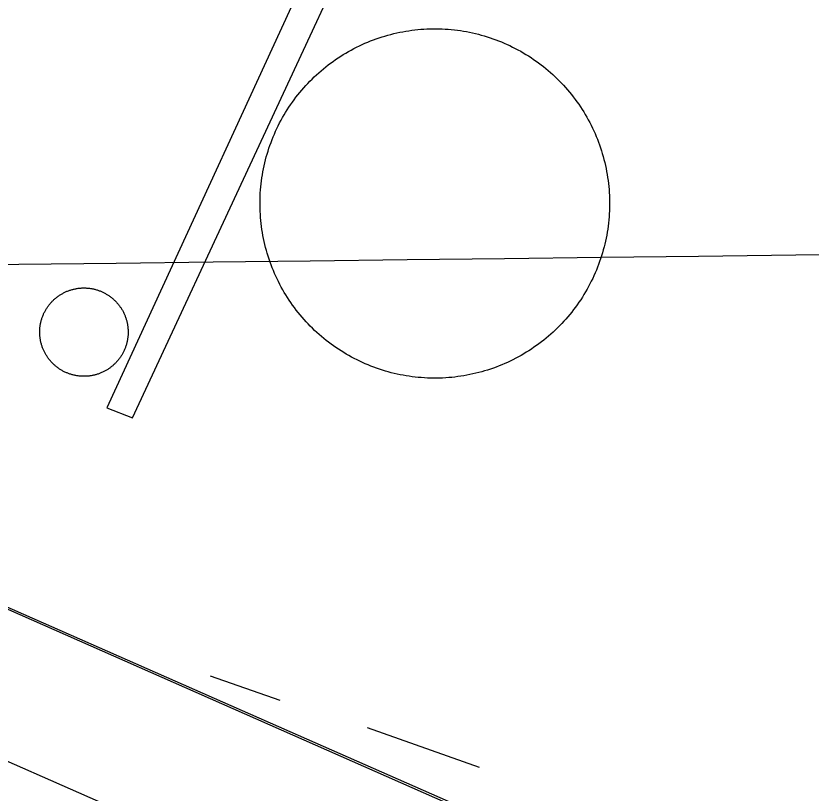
# Model space of a CAD drawing. Extents: x 3715084 to 3753216, y 488173 to 513963.
# Drawn here: x 3721711.3 to 3721880.3, y 499568.2 to 499733.5 of the extents above; entities that cross this region are included whole.
import ezdxf

# ---------------------------------------------------------------- set-up
doc = ezdxf.new("R2010")
doc.units = 0
for name, color, linetype in [('V-DOMW-TANK', 7, 'Continuous'), ('V-GRID-MAJR', 7, 'Continuous'), ('V-ROAD-CNTR', 7, 'Continuous'), ('V-SITE-OTLN', 7, 'Continuous'), ('V-TOPO-SHOR', 7, 'Continuous'), ('V-UTIL-LINE', 7, 'Continuous')]:
    doc.layers.add(name, color=color, linetype=linetype)

msp = doc.modelspace()

# ---------------------------------------------------------------- linework, layer by layer
at = {"layer": 'V-DOMW-TANK'}
for points in [[(3721776.631, 499722.22500000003), (3721777.133, 499722.634), (3721777.645, 499723.034), (3721778.159, 499723.425), (3721778.685, 499723.806), (3721779.216, 499724.178), (3721779.752, 499724.541), (3721780.2970000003, 499724.895), (3721780.846, 499725.239), (3721781.401, 499725.575), (3721781.9620000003, 499725.89900000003), (3721782.5270000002, 499726.21400000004), (3721783.1010000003, 499726.51900000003), (3721783.6780000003, 499726.814), (3721784.2600000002, 499727.099), (3721784.848, 499727.375), (3721785.44, 499727.64), (3721786.036, 499727.893), (3721786.636, 499728.137), (3721787.242, 499728.371), (3721787.85, 499728.592), (3721788.463, 499728.805), (3721789.079, 499729.00800000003), (3721789.7, 499729.196), (3721790.322, 499729.376), (3721790.947, 499729.544), (3721791.575, 499729.702), (3721792.208, 499729.849), (3721792.841, 499729.984), (3721793.478, 499730.11100000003), (3721794.117, 499730.222), (3721794.756, 499730.324), (3721795.399, 499730.41500000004), (3721796.042, 499730.494), (3721796.687, 499730.564), (3721797.332, 499730.621), (3721797.98, 499730.666), (3721798.627, 499730.701), (3721799.272, 499730.726), (3721799.921, 499730.738), (3721800.5700000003, 499730.738), (3721801.22, 499730.728), (3721801.867, 499730.707), (3721802.514, 499730.673), (3721803.161, 499730.63), (3721803.808, 499730.574), (3721804.451, 499730.507), (3721805.094, 499730.429), (3721805.737, 499730.33900000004), (3721806.378, 499730.238), (3721807.015, 499730.126), (3721807.654, 499730.003), (3721808.287, 499729.87), (3721808.918, 499729.724), (3721809.549, 499729.569), (3721810.1750000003, 499729.403), (3721810.798, 499729.22500000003), (3721811.419, 499729.034), (3721812.035, 499728.836), (3721812.647, 499728.62700000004), (3721813.258, 499728.405), (3721813.864, 499728.174), (3721814.464, 499727.93), (3721815.062, 499727.678), (3721815.654, 499727.416), (3721816.24, 499727.142), (3721816.825, 499726.857), (3721817.403, 499726.566), (3721817.9760000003, 499726.261), (3721818.544, 499725.94800000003), (3721819.103, 499725.624), (3721819.662, 499725.292), (3721820.213, 499724.94800000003), (3721820.755, 499724.596), (3721821.294, 499724.234), (3721821.824, 499723.863), (3721822.3510000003, 499723.484), (3721822.869, 499723.093), (3721823.381, 499722.696), (3721823.8850000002, 499722.288), (3721824.384, 499721.87200000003), (3721824.872, 499721.44800000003), (3721825.353, 499721.016), (3721825.828, 499720.572), (3721826.295, 499720.123), (3721826.754, 499719.66500000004), (3721827.205, 499719.2), (3721827.649, 499718.727), (3721828.083, 499718.245), (3721828.509, 499717.756), (3721828.927, 499717.26), (3721829.3340000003, 499716.756), (3721829.734, 499716.246), (3721830.125, 499715.728), (3721830.508, 499715.206), (3721830.879, 499714.67600000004), (3721831.2430000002, 499714.137), (3721831.598, 499713.594), (3721831.9420000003, 499713.045), (3721832.275, 499712.49), (3721832.6010000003, 499711.929)], [(3721776.2090000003, 499665.31700000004), (3721775.72, 499665.74100000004), (3721775.237, 499666.173), (3721774.7630000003, 499666.615), (3721774.2970000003, 499667.066), (3721773.838, 499667.523), (3721773.3850000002, 499667.989), (3721772.941, 499668.463), (3721772.509, 499668.944), (3721772.083, 499669.433), (3721771.665, 499669.929), (3721771.257, 499670.433), (3721770.858, 499670.943), (3721770.469, 499671.45900000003), (3721770.0840000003, 499671.983), (3721769.711, 499672.51300000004), (3721769.349, 499673.05), (3721768.994, 499673.59500000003), (3721768.65, 499674.14400000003), (3721768.316, 499674.699), (3721767.9930000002, 499675.26), (3721767.6750000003, 499675.827), (3721767.37, 499676.39900000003), (3721767.075, 499676.976), (3721766.791, 499677.558), (3721766.5160000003, 499678.145), (3721766.252, 499678.737), (3721765.998, 499679.333), (3721765.756, 499679.933), (3721765.521, 499680.54000000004), (3721765.298, 499681.148), (3721765.0870000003, 499681.76), (3721764.886, 499682.37700000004), (3721764.6950000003, 499682.99700000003), (3721764.515, 499683.618), (3721764.347, 499684.244), (3721764.19, 499684.875), (3721764.042, 499685.506), (3721763.9050000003, 499686.141), (3721763.782, 499686.776), (3721763.669, 499687.41500000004), (3721763.5670000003, 499688.054), (3721763.475, 499688.697), (3721763.395, 499689.34), (3721763.327, 499689.985), (3721763.27, 499690.63), (3721763.223, 499691.277), (3721763.188, 499691.924), (3721763.166, 499692.572), (3721763.153, 499693.223), (3721763.151, 499693.868), (3721763.159, 499694.517), (3721763.184, 499695.164), (3721763.217, 499695.81200000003), (3721763.262, 499696.45900000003), (3721763.3170000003, 499697.106), (3721763.3850000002, 499697.749), (3721763.463, 499698.39400000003), (3721763.5530000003, 499699.03500000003), (3721763.653, 499699.67600000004), (3721763.764, 499700.315), (3721763.887, 499700.952), (3721764.022, 499701.585), (3721764.165, 499702.218), (3721764.323, 499702.846), (3721764.489, 499703.473), (3721764.667, 499704.096), (3721764.855, 499704.716), (3721765.054, 499705.333), (3721765.265, 499705.947), (3721765.488, 499706.555), (3721765.717, 499707.162), (3721765.9590000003, 499707.764), (3721766.213, 499708.36), (3721766.475, 499708.954), (3721766.748, 499709.541), (3721767.032, 499710.123), (3721767.325, 499710.70300000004), (3721767.628, 499711.27400000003), (3721767.9420000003, 499711.841), (3721768.265, 499712.40400000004), (3721768.599, 499712.95900000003), (3721768.941, 499713.51), (3721769.293, 499714.055), (3721769.656, 499714.592), (3721770.026, 499715.124), (3721770.4050000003, 499715.648), (3721770.796, 499716.167), (3721771.196, 499716.679), (3721771.603, 499717.18200000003), (3721772.019, 499717.68), (3721772.443, 499718.17), (3721772.877, 499718.653), (3721773.318, 499719.128), (3721773.768, 499719.59500000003), (3721774.223, 499720.054), (3721774.6920000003, 499720.504), (3721775.165, 499720.947), (3721775.646, 499721.381), (3721776.132, 499721.80700000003), (3721776.631, 499722.22500000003)], [(3721832.6010000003, 499711.929), (3721832.916, 499711.362), (3721833.222, 499710.791), (3721833.5160000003, 499710.213), (3721833.801, 499709.631), (3721834.076, 499709.044), (3721834.34, 499708.452), (3721834.594, 499707.856), (3721834.8370000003, 499707.254), (3721835.071, 499706.65), (3721835.294, 499706.041), (3721835.507, 499705.427), (3721835.7060000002, 499704.81200000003), (3721835.896, 499704.19200000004), (3721836.076, 499703.56700000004), (3721836.244, 499702.945), (3721836.4020000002, 499702.314), (3721836.548, 499701.683), (3721836.685, 499701.048), (3721836.81, 499700.413), (3721836.9220000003, 499699.77400000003), (3721837.025, 499699.13300000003), (3721837.117, 499698.492), (3721837.197, 499697.849), (3721837.2660000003, 499697.204), (3721837.322, 499696.559), (3721837.369, 499695.912), (3721837.404, 499695.265), (3721837.426, 499694.61600000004), (3721837.438, 499693.968), (3721837.438, 499693.319), (3721837.4280000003, 499692.672), (3721837.4080000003, 499692.025), (3721837.375, 499691.376), (3721837.33, 499690.73), (3721837.275, 499690.083), (3721837.207, 499689.438), (3721837.129, 499688.795), (3721837.039, 499688.15400000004), (3721836.9390000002, 499687.51300000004), (3721836.828, 499686.874), (3721836.705, 499686.237), (3721836.5700000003, 499685.602), (3721836.4250000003, 499684.971), (3721836.269, 499684.343), (3721836.103, 499683.716), (3721835.9250000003, 499683.091), (3721835.737, 499682.473), (3721835.534, 499681.854), (3721835.325, 499681.242), (3721835.106, 499680.632), (3721834.8740000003, 499680.028), (3721834.633, 499679.425), (3721834.379, 499678.827), (3721834.117, 499678.23600000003), (3721833.844, 499677.648), (3721833.559, 499677.064), (3721833.267, 499676.487), (3721832.964, 499675.913), (3721832.648, 499675.346), (3721832.327, 499674.78500000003)], [(3721716.883, 499663.08400000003), (3721716.83, 499663.24), (3721716.778, 499663.396), (3721716.731, 499663.553), (3721716.684, 499663.70900000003), (3721716.639, 499663.869), (3721716.602, 499664.02900000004), (3721716.565, 499664.186), (3721716.531, 499664.348), (3721716.498, 499664.50800000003), (3721716.469, 499664.67), (3721716.4450000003, 499664.833), (3721716.42, 499664.993), (3721716.4, 499665.157), (3721716.383, 499665.319), (3721716.369, 499665.483), (3721716.3570000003, 499665.647), (3721716.348, 499665.81), (3721716.344, 499665.974), (3721716.338, 499666.13800000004), (3721716.338, 499666.302), (3721716.34, 499666.466), (3721716.346, 499666.63), (3721716.3540000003, 499666.793), (3721716.365, 499666.957), (3721716.379, 499667.121), (3721716.395, 499667.283), (3721716.416, 499667.447), (3721716.438, 499667.609), (3721716.463, 499667.77), (3721716.49, 499667.93200000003), (3721716.52, 499668.094), (3721716.555, 499668.254), (3721716.592, 499668.413), (3721716.631, 499668.57300000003), (3721716.674, 499668.731), (3721716.719, 499668.886), (3721716.7660000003, 499669.04600000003), (3721716.8170000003, 499669.202), (3721716.8710000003, 499669.358), (3721716.926, 499669.511), (3721716.983, 499669.66500000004), (3721717.045, 499669.816), (3721717.108, 499669.968), (3721717.176, 499670.117), (3721717.2430000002, 499670.267), (3721717.315, 499670.414), (3721717.3910000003, 499670.56), (3721717.467, 499670.705), (3721717.546, 499670.848), (3721717.628, 499670.992), (3721717.7120000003, 499671.131), (3721717.798, 499671.27), (3721717.886, 499671.408), (3721717.9790000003, 499671.545), (3721718.071, 499671.68), (3721718.169, 499671.809), (3721718.267, 499671.944), (3721718.3680000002, 499672.07300000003), (3721718.47, 499672.2), (3721718.577, 499672.325), (3721718.683, 499672.45), (3721718.792, 499672.57300000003), (3721718.904, 499672.69200000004), (3721719.017, 499672.81), (3721719.134, 499672.927), (3721719.25, 499673.04000000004), (3721719.3710000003, 499673.15), (3721719.492, 499673.26300000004), (3721719.615, 499673.37200000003), (3721719.744, 499673.476), (3721719.869, 499673.58), (3721719.998, 499673.681), (3721720.131, 499673.777), (3721720.2600000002, 499673.87700000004), (3721720.395, 499673.972), (3721720.5300000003, 499674.064), (3721720.668, 499674.152), (3721720.807, 499674.24), (3721720.946, 499674.324), (3721721.089, 499674.406), (3721721.235, 499674.48600000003), (3721721.376, 499674.564), (3721721.522, 499674.639), (3721721.669, 499674.711), (3721721.819, 499674.781), (3721721.968, 499674.848), (3721722.12, 499674.914), (3721722.271, 499674.973), (3721722.423, 499675.033), (3721722.578, 499675.092), (3721722.7320000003, 499675.143), (3721722.8880000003, 499675.194), (3721723.045, 499675.24100000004), (3721723.203, 499675.289), (3721723.361, 499675.327), (3721723.52, 499675.37), (3721723.68, 499675.407), (3721723.84, 499675.44200000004), (3721724, 499675.473), (3721724.161, 499675.50200000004)], [(3721724.161, 499675.50200000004), (3721724.323, 499675.528), (3721724.487, 499675.55100000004), (3721724.649, 499675.571), (3721724.813, 499675.59), (3721724.975, 499675.604), (3721725.1380000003, 499675.61600000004), (3721725.302, 499675.624), (3721725.466, 499675.631), (3721725.63, 499675.635), (3721725.794, 499675.635), (3721725.958, 499675.63300000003), (3721726.1210000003, 499675.628), (3721726.285, 499675.618), (3721726.449, 499675.608), (3721726.613, 499675.594), (3721726.7770000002, 499675.577), (3721726.9390000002, 499675.55700000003), (3721727.1, 499675.534), (3721727.262, 499675.51), (3721727.424, 499675.481), (3721727.5840000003, 499675.45), (3721727.745, 499675.416), (3721727.9050000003, 499675.381), (3721728.065, 499675.34), (3721728.223, 499675.30100000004), (3721728.38, 499675.254), (3721728.538, 499675.207), (3721728.694, 499675.155), (3721728.849, 499675.102), (3721729.003, 499675.047), (3721729.157, 499674.987), (3721729.308, 499674.928), (3721729.46, 499674.863), (3721729.609, 499674.797), (3721729.759, 499674.727), (3721729.906, 499674.656), (3721730.052, 499674.582), (3721730.197, 499674.506), (3721730.34, 499674.42600000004), (3721730.484, 499674.346), (3721730.623, 499674.26), (3721730.762, 499674.174), (3721730.901, 499674.08400000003), (3721731.037, 499673.994), (3721731.1720000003, 499673.9), (3721731.305, 499673.804), (3721731.436, 499673.705), (3721731.565, 499673.605), (3721731.6920000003, 499673.503), (3721731.821, 499673.396), (3721731.9420000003, 499673.29000000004), (3721732.065, 499673.179), (3721732.186, 499673.068), (3721732.302, 499672.956), (3721732.419, 499672.83900000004), (3721732.534, 499672.722), (3721732.644, 499672.602), (3721732.755, 499672.481), (3721732.861, 499672.356), (3721732.968, 499672.231)], [(3721832.327, 499674.78500000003), (3721831.9930000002, 499674.228), (3721831.651, 499673.679), (3721831.296, 499673.134), (3721830.936, 499672.59500000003), (3721830.565, 499672.065), (3721830.184, 499671.539), (3721829.795, 499671.02), (3721829.396, 499670.511), (3721828.988, 499670.005), (3721828.573, 499669.509), (3721828.149, 499669.018), (3721827.714, 499668.536), (3721827.276, 499668.061), (3721826.824, 499667.594), (3721826.367, 499667.135), (3721825.9, 499666.685), (3721825.4250000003, 499666.243), (3721824.946, 499665.806), (3721824.4560000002, 499665.38), (3721823.961, 499664.965), (3721823.457, 499664.555), (3721822.947, 499664.156), (3721822.431, 499663.764), (3721821.9080000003, 499663.384), (3721821.376, 499663.011), (3721820.839, 499662.646), (3721820.295, 499662.294), (3721819.7460000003, 499661.94800000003), (3721819.191, 499661.614), (3721818.63, 499661.288), (3721818.062, 499660.97500000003), (3721817.491, 499660.67), (3721816.913, 499660.375), (3721816.33, 499660.088), (3721815.744, 499659.814), (3721815.1520000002, 499659.55), (3721814.556, 499659.29600000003), (3721813.9560000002, 499659.052), (3721813.348, 499658.819), (3721812.742, 499658.597), (3721812.129, 499658.384), (3721811.5130000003, 499658.184), (3721810.892, 499657.993), (3721810.27, 499657.813), (3721809.643, 499657.647), (3721809.014, 499657.487), (3721808.383, 499657.34), (3721807.751, 499657.205), (3721807.114, 499657.07800000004), (3721806.475, 499656.967), (3721805.836, 499656.865), (3721805.193, 499656.773), (3721804.5500000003, 499656.693), (3721803.904, 499656.625), (3721803.259, 499656.568), (3721802.612, 499656.521), (3721801.965, 499656.48600000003), (3721801.318, 499656.463), (3721800.669, 499656.451), (3721800.021, 499656.451), (3721799.372, 499656.461), (3721798.725, 499656.484), (3721798.078, 499656.515), (3721797.431, 499656.56), (3721796.786, 499656.615), (3721796.14, 499656.68200000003), (3721795.495, 499656.76), (3721794.8540000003, 499656.85000000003), (3721794.213, 499656.951), (3721793.574, 499657.061), (3721792.9390000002, 499657.184), (3721792.305, 499657.319), (3721791.6720000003, 499657.465), (3721791.045, 499657.62), (3721790.418, 499657.786), (3721789.794, 499657.96400000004), (3721789.173, 499658.151), (3721788.557, 499658.354), (3721787.94, 499658.563), (3721787.3340000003, 499658.784), (3721786.728, 499659.015), (3721786.126, 499659.255), (3721785.5300000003, 499659.511), (3721784.938, 499659.773), (3721784.348, 499660.045), (3721783.769, 499660.32800000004), (3721783.1890000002, 499660.623), (3721782.615, 499660.928), (3721782.048, 499661.239), (3721781.485, 499661.563), (3721780.93, 499661.897), (3721780.379, 499662.237), (3721779.836, 499662.593), (3721779.298, 499662.955), (3721778.765, 499663.324), (3721778.241, 499663.705), (3721777.723, 499664.094), (3721777.211, 499664.494), (3721776.707, 499664.901), (3721776.2090000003, 499665.31700000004)], [(3721732.968, 499672.231), (3721733.0700000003, 499672.104), (3721733.173, 499671.97500000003), (3721733.273, 499671.844), (3721733.3710000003, 499671.713), (3721733.463, 499671.57800000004), (3721733.556, 499671.44200000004), (3721733.646, 499671.305), (3721733.7320000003, 499671.166), (3721733.816, 499671.025), (3721733.9, 499670.88300000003), (3721733.98, 499670.74), (3721734.057, 499670.597), (3721734.131, 499670.449), (3721734.203, 499670.304), (3721734.272, 499670.15400000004), (3721734.34, 499670.005), (3721734.404, 499669.853), (3721734.465, 499669.702), (3721734.524, 499669.548), (3721734.582, 499669.396), (3721734.6350000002, 499669.24100000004), (3721734.686, 499669.085), (3721734.735, 499668.927), (3721734.7800000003, 499668.77), (3721734.823, 499668.612), (3721734.862, 499668.452), (3721734.899, 499668.291), (3721734.934, 499668.13300000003), (3721734.967, 499667.971), (3721734.995, 499667.811), (3721735.02, 499667.64900000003), (3721735.045, 499667.488), (3721735.065, 499667.324), (3721735.0810000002, 499667.16000000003), (3721735.096, 499666.998), (3721735.108, 499666.83400000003), (3721735.116, 499666.67100000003), (3721735.122, 499666.507), (3721735.126, 499666.343), (3721735.126, 499666.179), (3721735.1240000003, 499666.015), (3721735.1180000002, 499665.851), (3721735.11, 499665.688), (3721735.098, 499665.52400000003), (3721735.086, 499665.36), (3721735.071, 499665.196), (3721735.049, 499665.034), (3721735.026, 499664.87), (3721735.002, 499664.70900000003), (3721734.973, 499664.549), (3721734.9420000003, 499664.387), (3721734.909, 499664.227), (3721734.873, 499664.065), (3721734.8340000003, 499663.91000000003), (3721734.791, 499663.748), (3721734.7460000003, 499663.59), (3721734.698, 499663.435), (3721734.647, 499663.27900000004), (3721734.594, 499663.123), (3721734.539, 499662.97000000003), (3721734.481, 499662.816), (3721734.42, 499662.663), (3721734.356, 499662.51300000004), (3721734.289, 499662.362), (3721734.221, 499662.21400000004), (3721734.15, 499662.06700000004), (3721734.076, 499661.919), (3721733.998, 499661.776), (3721733.918, 499661.63), (3721733.838, 499661.489), (3721733.752, 499661.348), (3721733.666, 499661.20900000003), (3721733.58, 499661.071), (3721733.486, 499660.936), (3721733.392, 499660.80100000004), (3721733.296, 499660.668), (3721733.197, 499660.537), (3721733.097, 499660.408), (3721732.994, 499660.281), (3721732.89, 499660.15400000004), (3721732.782, 499660.033), (3721732.673, 499659.908), (3721732.56, 499659.787), (3721732.448, 499659.67), (3721732.3310000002, 499659.556), (3721732.214, 499659.439), (3721732.093, 499659.326), (3721731.973, 499659.218), (3721731.848, 499659.109), (3721731.723, 499659.003), (3721731.596, 499658.9), (3721731.467, 499658.798), (3721731.338, 499658.7), (3721731.205, 499658.603), (3721731.069, 499658.509), (3721730.934, 499658.417), (3721730.7970000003, 499658.327), (3721730.6580000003, 499658.24100000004), (3721730.518, 499658.155), (3721730.375, 499658.07300000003)], [(3721730.375, 499658.07300000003), (3721730.234, 499657.993), (3721730.088, 499657.91500000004), (3721729.943, 499657.842), (3721729.796, 499657.77), (3721729.646, 499657.7), (3721729.497, 499657.63300000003), (3721729.347, 499657.569), (3721729.193, 499657.506), (3721729.042, 499657.44800000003), (3721728.8880000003, 499657.391), (3721728.733, 499657.338), (3721728.577, 499657.287), (3721728.421, 499657.237), (3721728.262, 499657.19200000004), (3721728.1040000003, 499657.14900000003), (3721727.944, 499657.11), (3721727.786, 499657.072), (3721727.625, 499657.039), (3721727.467, 499657.006), (3721727.3030000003, 499656.977), (3721727.1410000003, 499656.951), (3721726.98, 499656.928), (3721726.816, 499656.908), (3721726.654, 499656.891), (3721726.49, 499656.875), (3721726.326, 499656.865), (3721726.162, 499656.854), (3721725.9990000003, 499656.848), (3721725.835, 499656.846), (3721725.671, 499656.846), (3721725.507, 499656.848), (3721725.343, 499656.854), (3721725.179, 499656.863), (3721725.015, 499656.873), (3721724.852, 499656.887), (3721724.69, 499656.90400000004), (3721724.526, 499656.924), (3721724.366, 499656.945), (3721724.202, 499656.971), (3721724.041, 499657), (3721723.879, 499657.031), (3721723.719, 499657.063), (3721723.557, 499657.10000000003), (3721723.4, 499657.137), (3721723.242, 499657.18200000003), (3721723.0840000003, 499657.229), (3721722.927, 499657.27400000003), (3721722.771, 499657.32300000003), (3721722.615, 499657.379), (3721722.4620000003, 499657.434), (3721722.308, 499657.49100000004), (3721722.159, 499657.553), (3721722.005, 499657.614), (3721721.855, 499657.684), (3721721.7060000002, 499657.75200000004), (3721721.558, 499657.82300000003), (3721721.413, 499657.897), (3721721.268, 499657.97500000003), (3721721.1240000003, 499658.053), (3721720.981, 499658.134), (3721720.842, 499658.218), (3721720.702, 499658.30700000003), (3721720.563, 499658.395), (3721720.426, 499658.487), (3721720.293, 499658.581), (3721720.1580000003, 499658.675), (3721720.029, 499658.776), (3721719.9, 499658.876), (3721719.771, 499658.978), (3721719.646, 499659.083), (3721719.523, 499659.191), (3721719.4, 499659.3), (3721719.281, 499659.412), (3721719.162, 499659.523), (3721719.046, 499659.642), (3721718.931, 499659.759), (3721718.8200000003, 499659.87700000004), (3721718.71, 499660), (3721718.6010000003, 499660.123), (3721718.497, 499660.248), (3721718.392, 499660.375), (3721718.292, 499660.504), (3721718.19, 499660.635), (3721718.095, 499660.768), (3721718.001, 499660.901), (3721717.909, 499661.039), (3721717.821, 499661.17600000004), (3721717.733, 499661.315), (3721717.649, 499661.454), (3721717.5670000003, 499661.596), (3721717.485, 499661.739), (3721717.409, 499661.884), (3721717.333, 499662.028), (3721717.262, 499662.177), (3721717.1920000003, 499662.329), (3721717.125, 499662.478), (3721717.061, 499662.624), (3721717, 499662.777), (3721716.94, 499662.931), (3721716.883, 499663.08400000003)]]:
    msp.add_lwpolyline(points, dxfattribs=at)
at = {"layer": 'V-GRID-MAJR'}
msp.add_spline([(3719277.161, 499651.167), (3724559.356, 499715.322), (3729841.541, 499780.245), (3735123.717, 499845.93700000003), (3740405.883, 499912.396), (3745688.039, 499979.624), (3750970.185, 500047.621), (3750970.186, 500047.621)], degree=3, dxfattribs=at)
at = {"layer": 'V-ROAD-CNTR'}
for points in [[(3720251.6783072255, 500219.6346124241), (3720308.6642738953, 500190.63727090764), (3720375.5829743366, 500156.585244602), (3720540.0271052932, 500080.3801856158), (3720665.4403785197, 500024.9046668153), (3720706.9172404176, 500008.49372954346), (3720843.506440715, 499949.191713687), (3721011.286575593, 499878.08507093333), (3721152.799076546, 499819.4778442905), (3721290.7920817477, 499757.6898569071), (3721410.819299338, 499707.1985587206), (3721530.781916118, 499653.69657235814), (3721581.56070035, 499631.33057269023), (3721759.180182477, 499553.09836033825), (3721970.3879949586, 499460.0875790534), (3722057.2200908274, 499424.38022048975), (3722162.6836148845, 499381.0096295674), (3722241.9095104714, 499349.3547025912)], [(3721036.172313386, 499900.2496955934), (3721164.670923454, 499847.0321557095), (3721302.7399182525, 499785.2101430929), (3721422.746700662, 499734.72744127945), (3721542.938083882, 499681.12342764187), (3721593.65329965, 499658.78542730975), (3721771.271817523, 499580.5536396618), (3721982.140005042, 499487.6924209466), (3722055.913923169, 499457.35488595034)]]:
    msp.add_lwpolyline(points, dxfattribs=at)
at = {"layer": 'V-SITE-OTLN'}
msp.add_lwpolyline([(3721610.727, 500476.558), (3721508.9, 500234.186), (3721552.287, 500172.613), (3721570.951, 500156.45), (3721741.701, 500056.927), (3721760.257, 500046.26900000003), (3721989.84, 499845.09), (3722040.461, 499789.161), (3722117.748, 499682.35000000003), (3722113.718, 499661.825), (3722086.94, 499540.62200000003), (3722077.251, 499496.20900000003), (3722068.324, 499483.19), (3722044.823, 499464.39), (3722009.753, 499474.732), (3721224.957, 499821.32300000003), (3721022.99, 499907.071)], dxfattribs=at)
at = {"layer": 'V-TOPO-SHOR'}
for p, q in [((3721752.565, 499593.194), (3721767.3740000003, 499588.003)), ((3721785.9560000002, 499582.201), (3721809.721, 499573.761))]:
    msp.add_line(p, q, dxfattribs=at)
at = {"layer": 'V-UTIL-LINE'}
msp.add_lwpolyline([(3721141.09, 500066.153), (3721160.6380000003, 500058.406), (3721180.829, 500111.57800000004), (3721284.691, 500059.418), (3721446.578, 499993.025), (3721668.659, 499893.04000000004), (3721712.836, 499871.32300000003), (3721761.882, 499854.66500000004), (3721729.509, 499777.797), (3721779.541, 499756.645), (3721730.59, 499650.135), (3721736.046, 499647.985), (3721788.919, 499761.788), (3721742.512, 499782.106), (3721772.6890000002, 499855.773), (3721716.723, 499880.422), (3721673.42, 499903.507), (3721535.1, 499964.485), (3721388.169, 500027.555), (3721332.6720000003, 500051.31), (3721248.946, 500088.51300000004), (3721164.7770000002, 500125.259), (3721141.09, 500066.153)], dxfattribs=at)

doc.saveas('drawing.dxf')
